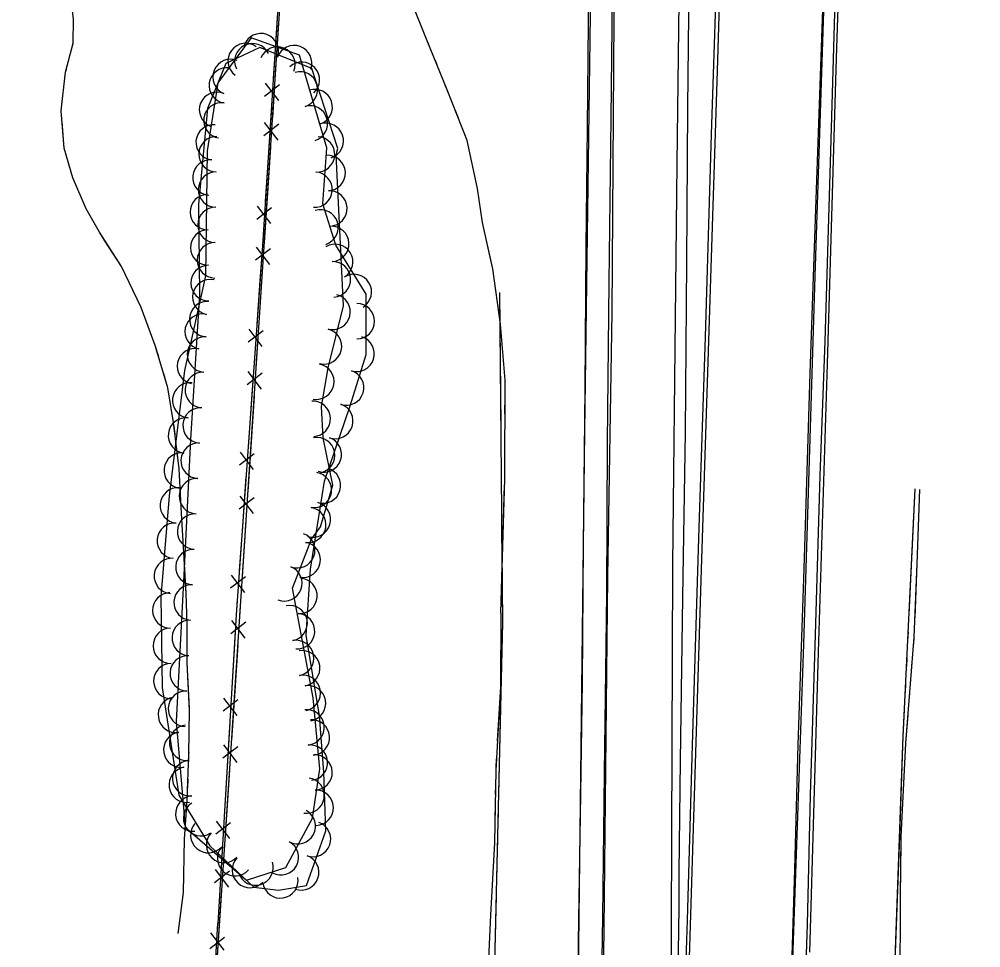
# Model space of a CAD drawing. Extents: x 353423 to 364002, y 127000 to 201942.
# Drawn here: x 361251.4 to 361468.8, y 131702.2 to 131912.1 of the extents above; entities that cross this region are included whole.
import ezdxf

# ---------------------------------------------------------------- set-up
doc = ezdxf.new("R2010")
doc.units = 0
for name, color, linetype in [('E_DTM_SlopeBottom', 7, 'Continuous'), ('E_DTM_SlopeTop', 7, 'Continuous'), ('E_FEN_Generic', 7, 'Continuous'), ('E_STRUCT_WingWall', 7, 'Continuous')]:
    doc.layers.add(name, color=color, linetype=linetype)

msp = doc.modelspace()

# ---------------------------------------------------------------- linework, layer by layer
at = {"layer": 'E_DTM_SlopeBottom'}
for p, q in [((361310.27, 131897.27), (361306.92, 131894.69)), ((361307.04, 131897.65), (361310.04, 131893.73)), ((361310.09, 131888.38), (361306.7, 131885.77)), ((361306.83, 131888.77), (361309.86, 131884.8)), ((361305.24, 131869.85), (361308.24, 131865.93)), ((361308.47, 131869.47), (361305.12, 131866.89)), ((361308.24, 131860.24), (361304.85, 131857.63)), ((361304.98, 131860.63), (361308.01, 131856.66)), ((361306.55, 131841.67), (361303.18, 131839.1)), ((361303.33, 131842.07), (361306.29, 131838.13)), ((361306.39, 131832.1), (361303, 131829.49)), ((361303.13, 131832.49), (361306.16, 131828.52)), ((361304.57, 131813.88), (361301.2, 131811.31)), ((361301.35, 131814.28), (361304.31, 131810.34)), ((361301.28, 131804.35), (361304.3, 131800.38)), ((361304.54, 131803.96), (361301.15, 131801.35)), ((361302.59, 131786.09), (361299.22, 131783.52)), ((361299.37, 131786.49), (361302.33, 131782.55)), ((361299.43, 131776.21), (361302.46, 131772.24)), ((361302.69, 131775.82), (361299.3, 131773.21)), ((361297.62, 131758.66), (361300.63, 131754.76)), ((361300.84, 131758.3), (361297.51, 131755.7)), ((361297.58, 131748.07), (361300.6, 131744.1)), ((361300.84, 131747.68), (361297.45, 131745.07)), ((361299.2, 131730.49), (361295.87, 131727.89)), ((361295.98, 131730.85), (361298.99, 131726.95)), ((361298.99, 131719.54), (361295.6, 131716.93)), ((361295.73, 131719.93), (361298.75, 131715.96)), ((361294.52, 131702.05), (361297.85, 131704.65)), ((361297.74, 131701.68), (361294.73, 131705.59))]:
    msp.add_line(p, q, dxfattribs=at)
for points in [[(361326.98, 132153.07), (361310.37, 131915.78), (361292.44, 131643.07), (361284.2, 131508.76), (361272.71, 131335.79), (361262.78, 131168.15)], [(361314.9, 131992.04), (361306.34, 131859.88), (361300.47, 131777.52), (361296.36, 131707.7)], [(361310.23, 131919.93), (361309.5, 131908.63)], [(361310.08, 131911.32), (361309.33, 131899.88)], [(361309.5, 131908.63), (361308.86, 131898.7)], [(361309.33, 131899.88), (361308.66, 131889.82)], [(361308.43, 131892.13), (361307.7, 131880.83)], [(361308.23, 131883.18), (361307.48, 131871.74)], [(361307.7, 131880.83), (361307.05, 131870.89)], [(361307.48, 131871.74), (361306.82, 131861.68)], [(361306.63, 131864.33), (361306.34, 131859.88), (361305.85, 131853.03)], [(361306.38, 131855.04), (361305.63, 131843.6)], [(361305.85, 131853.03), (361305.15, 131843.1)], [(361305.63, 131843.6), (361304.96, 131833.55)], [(361304.68, 131836.54), (361303.87, 131825.24)], [(361304.53, 131826.9), (361303.78, 131815.46)], [(361303.87, 131825.24), (361303.16, 131815.31)], [(361303.78, 131815.46), (361303.11, 131805.4)], [(361302.7, 131808.74), (361301.89, 131797.45)], [(361302.68, 131798.76), (361301.92, 131787.32)], [(361301.89, 131797.45), (361301.18, 131787.52)], [(361301.92, 131787.32), (361301.26, 131777.27)], [(361300.72, 131780.96), (361300.47, 131777.52), (361300.01, 131769.66)], [(361300.01, 131769.66), (361299.42, 131759.72)], [(361300.83, 131770.62), (361300.07, 131759.18)], [(361300.07, 131759.18), (361299.41, 131749.13)], [(361299.03, 131753.15), (361298.37, 131741.85)], [(361298.37, 131741.85), (361297.78, 131731.91)], [(361298.98, 131742.48), (361298.22, 131731.04)], [(361298.22, 131731.04), (361297.56, 131720.99)], [(361297.4, 131725.33), (361296.73, 131714.03)], [(361296.73, 131714.03), (361296.36, 131707.7)], [(361297.12, 131714.34), (361296.37, 131702.9)], [(361251.44, 130800.37), (361252.63, 130837.63), (361253.85, 130878.52), (361255, 130914.68), (361256.7, 130965.56), (361257.96, 131012.24), (361259.58, 131068.91), (361261.05, 131117.94), (361263.25, 131181.86), (361266.3, 131236.16), (361270.39, 131300.64), (361275.46, 131375.36), (361280.52, 131452.02), (361285.78, 131540.16), (361287.87, 131573.37), (361291.14, 131627.88), (361293.59, 131661.41), (361296.36, 131707.7)], [(361296.33, 131707.2), (361296.36, 131707.7)], [(361296.37, 131702.9), (361295.71, 131692.85)]]:
    msp.add_lwpolyline(points, dxfattribs=at)
at = {"layer": 'E_DTM_SlopeTop'}
for points in [[(361464.86, 132976.42), (361463.91, 132906.98), (361461.73, 132832.23), (361459.86, 132768.05), (361457.85, 132696.75), (361455.67, 132625.71), (361453.62, 132560.67), (361451.05, 132485.72), (361448.89, 132404.98), (361446.76, 132344.1), (361444.57, 132270.14), (361442.39, 132202.43), (361439.91, 132127.01), (361438.1, 132067.85), (361435.92, 131995.48), (361433.75, 131930.16), (361431.26, 131854.06), (361428.74, 131770.89), (361425.76, 131686.63)], [(361430.16, 131701.25), (361432.11, 131769.04), (361434.08, 131831.72), (361436.21, 131903.29), (361438.21, 131965.27), (361441.2, 132038.01), (361443.74, 132123.15), (361446.01, 132200.48), (361447.68, 132265.76), (361449.97, 132342.45), (361452.49, 132428.72), (361454.55, 132486.96), (361457.23, 132581.29), (361459.23, 132650.77), (361462.07, 132729.55), (361463.85, 132802.85), (361466.65, 132872.95), (361467.83, 132941.11), (361468.79, 132976.08)], [(361382.82, 131645.67), (361383.66, 131706.48), (361384.51, 131786.08), (361385.45, 131845.88), (361386.02, 131923.66), (361386.78, 132008.6), (361387.69, 132086.22), (361388.02, 132124.3), (361387.98, 132159.95), (361386.49, 132215.67), (361384.63, 132267.99), (361381.61, 132321.39), (361377.11, 132378.72), (361372.64, 132427.53), (361367.15, 132475.91), (361360.11, 132527.54), (361351.65, 132583.36), (361339.44, 132654.21), (361329.03, 132707.61), (361316.5, 132764.48), (361306.42, 132807.97), (361292.18, 132864.05), (361268.84, 132946.34)], [(361306.62, 132783.09), (361317.32, 132735.17), (361326.14, 132692.89), (361333.83, 132653.34), (361341.74, 132609.5), (361348.12, 132572.55), (361353, 132538.45), (361358.49, 132499.45), (361363.08, 132461.46), (361367.66, 132422.52), (361371.26, 132383.27), (361374.72, 132340.17), (361377.77, 132294.56), (361379.9, 132249.28), (361381.43, 132202.89), (361381.91, 132174.81), (361382.14, 132130.34), (361381.89, 132072.84), (361381.6, 132012.57), (361381.1, 131957.1), (361380.16, 131891.06), (361379.21, 131819), (361378.3, 131741.31), (361377.36, 131657.69)], [(361402.47, 131708.5), (361403.61, 131748.04), (361405.15, 131797.25), (361406.55, 131840.33), (361407.95, 131886.05), (361409.49, 131933.8), (361410.97, 131982.15), (361412.67, 132031.07), (361414.24, 132081), (361415.79, 132133.35), (361417.08, 132176.81), (361418.6, 132224.98), (361420.29, 132278), (361421.87, 132332.44), (361423.58, 132383.2), (361425.48, 132438.64), (361427.02, 132487.77), (361428.48, 132532.73), (361429.65, 132577.86), (361430.83, 132613.31), (361431.54, 132638.48)], [(361426.78, 131719.89), (361427.54, 131748.12), (361428.88, 131787.86), (361430.24, 131832.07), (361431.74, 131875.77), (361433.35, 131922.98), (361434.73, 131974.84), (361435.99, 132016.13), (361437.67, 132064.09), (361439.33, 132111.67), (361440.8, 132161.15), (361441.72, 132192.29), (361443.23, 132237.42), (361444.48, 132282.34), (361446.01, 132328.42), (361447.07, 132369.59), (361448.21, 132415.19), (361450.05, 132467.24), (361451.4, 132504.26), (361452.5, 132544.18), (361453.88, 132587.84), (361455.41, 132632.51)], [(361400.59, 131711.35), (361400.59, 131719.25), (361400.95, 131744.48), (361401.46, 131781.52), (361402.02, 131818.7), (361402.31, 131857.26), (361402.6, 131892.16), (361403.02, 131934.2), (361403.36, 131985.09), (361403.82, 132024.52), (361404.13, 132067.64), (361404.64, 132112.45), (361404.84, 132153.23), (361404.47, 132182.91), (361403.8, 132210.96), (361402.99, 132232.93), (361402.89, 132234.99)], [(361401.88, 132168.85), (361401.98, 132110.49), (361401.66, 132037.12), (361401.06, 131958.7), (361400.06, 131879.49), (361399.11, 131788.7), (361398.78, 131707.05), (361398.56, 131558.6), (361405.66, 131787.76), (361409.25, 131900.44), (361411.56, 131975.27), (361414.27, 132054.07), (361417.03, 132148.36)], [(361383.35, 131709.2), (361383.72, 131741.62), (361384.26, 131782.17), (361384.4, 131816.48), (361384.76, 131852.69), (361385.23, 131889.78), (361385.59, 131924.25), (361385.8, 131953.82), (361386.29, 131989.99), (361386.63, 132021.16), (361386.89, 132048.14), (361387.04, 132074.59), (361387.18, 132107.43), (361387.38, 132136.5), (361387.18, 132165.21)], [(361429.61, 131707.52), (361430.27, 131736.76), (361431.43, 131772.95), (361432.46, 131808.98), (361433.61, 131839.32), (361434.81, 131879.73), (361435.84, 131916.1), (361437.09, 131956.64), (361438.34, 131993.24), (361439.48, 132032.99), (361440.89, 132073.56), (361442.54, 132116.47), (361443.61, 132156.59)], [(361377.97, 131708.73), (361378.33, 131732.07), (361378.77, 131762.35), (361378.97, 131793.31), (361379.35, 131828.61), (361379.59, 131860.57), (361379.89, 131887.63), (361380.16, 131919.21), (361380.5, 131955.89), (361380.98, 131993.4), (361381.27, 132028.28), (361381.66, 132062.74), (361382, 132099.59), (361382.1, 132132.35), (361382.25, 132154.32)], [(361397.89, 130800.93), (361399.17, 130838.57), (361400.53, 130879.5), (361401.72, 130920.43), (361402.69, 130956.6), (361404.04, 130997.44), (361405.37, 131037.65), (361406.66, 131077.9), (361407.86, 131118.03), (361409.5, 131168.36), (361411.25, 131219.12), (361412.52, 131264.86), (361414.1, 131315.92), (361415.13, 131351.16), (361416.9, 131401.66), (361418.39, 131450.01), (361420.17, 131506.68), (361422.09, 131568.37), (361423.91, 131627.27), (361425.62, 131683.35), (361426.78, 131719.89)], [(361399.59, 131614.4), (361400.08, 131676.48), (361400.59, 131711.35)], [(361365.52, 130795.95), (361366.34, 130830.3), (361367.34, 130870.74), (361368.15, 130914.17), (361368.98, 130961.71), (361369.7, 131002.57), (361370.41, 131045.59), (361370.99, 131083.67), (361371.44, 131132.57), (361372.05, 131176.4), (361372.47, 131223.27), (361373.05, 131270.9), (361373.28, 131315.96), (361373.86, 131363.67), (361374.46, 131414.22), (361375.02, 131462.69), (361375.55, 131516.32), (361376.29, 131566.05), (361376.77, 131614.7), (361377.23, 131658.99), (361377.97, 131708.73)], [(361372.32, 130796.16), (361373.04, 130836.94), (361373.92, 130887.48), (361374.49, 130923.91), (361374.74, 130957.65), (361375.21, 130995.95), (361375.78, 131035.17), (361376.38, 131084.61), (361376.94, 131128.31), (361377.32, 131173.84), (361377.82, 131222.95), (361378.33, 131266.31), (361378.86, 131313.69), (361379.33, 131360.77), (361379.87, 131416.85), (361380.36, 131466.97), (361380.89, 131520.34), (361381.61, 131572.32), (361382.22, 131634.1), (361382.78, 131671.38), (361383.35, 131709.2)], [(361399.59, 131614.4), (361401.05, 131665.55), (361402.47, 131708.5)], [(361402.76, 130788.75), (361403.92, 130831.41), (361405.39, 130880.45), (361406.72, 130927.84), (361408.2, 130972.35), (361409.44, 131017.17), (361410.63, 131059.49), (361412.24, 131106.45), (361413.38, 131155.71), (361415.02, 131203.72), (361416.3, 131258), (361417.2, 131297.97), (361418.06, 131345.21), (361419.62, 131392.08), (361421.2, 131439.38), (361422.63, 131481.27), (361424, 131528.75), (361425.3, 131572.76), (361426.59, 131616.86), (361428.2, 131664.91), (361429.61, 131707.52)]]:
    msp.add_lwpolyline(points, dxfattribs=at)
at = {"layer": 'E_FEN_Generic'}
msp.add_lwpolyline([(361294.55, 131725.25), (361304.47, 131715.93), (361310.05, 131715.26), (361316.35, 131716.33), (361320.73, 131728.65), (361320.29, 131741.95), (361319.33, 131754.68), (361316.28, 131772.91), (361317.3, 131787.84), (361320.48, 131807.71), (361326.26, 131824.76), (361329.86, 131836.35), (361329.85, 131849.97), (361322.99, 131861.04), (361320.09, 131870.4), (361320.97, 131883.08), (361314.82, 131903.99), (361303.9, 131907.91), (361296.33, 131897.77), (361293.95, 131882.38), (361293.53, 131854.14), (361288.8, 131832.72), (361285.37, 131804.41), (361283.44, 131781.57), (361283.75, 131761.09), (361287.54, 131736.74)], close=True, dxfattribs=at)
msp.add_lwpolyline([(361323.05, 131881.47), (361323.49, 131882.9), (361317.61, 131900.97), (361305.82, 131905.77), (361298.18, 131902.11), (361293.99, 131891.91), (361291.96, 131870.32), (361292.19, 131850), (361290.14, 131817.11), (361288.63, 131786.44), (361286.88, 131753.39), (361288.95, 131729.46), (361302.78, 131717.49), (361311.72, 131720.39), (361317.76, 131731.52), (361319.41, 131742.65), (361317.87, 131758.74), (361313.2, 131783.5), (361317.49, 131794.58), (361319.51, 131797.39), (361322.31, 131806.78), (361320.12, 131817.51), (361319.74, 131824.6), (361321.29, 131833.3), (361324.75, 131847.33), (361323.05, 131881.47)], dxfattribs=at)
for centre, radius, start, end in [((361306.06, 131904.91), 4, 340.2644, 160.2491), ((361302.62, 131902.69), 4, 53.2538, 233.2385), ((361304.14, 131902.63), 4.01, 25.6006, 205.5852), ((361309.8, 131901.88), 4.01, 337.8569, 157.8416), ((361313.59, 131902.2), 4, 340.2644, 160.2491), ((361299.2, 131899.07), 4.01, 67.6787, 247.6633), ((361315.33, 131898.42), 4.01, 312.2992, 132.2839), ((361298.36, 131897.16), 4, 81.2209, 261.2056), ((361314.91, 131896.25), 4, 286.3955, 106.3802), ((361296.16, 131891.65), 4.01, 67.6787, 247.6633), ((361318.23, 131892.27), 4.01, 288.0574, 108.0421), ((361297.13, 131889.25), 4, 81.2209, 261.2056), ((361317.17, 131888.58), 4, 286.3955, 106.3802), ((361295.39, 131884.3), 4.01, 84.6326, 264.6173), ((361320.72, 131884.64), 4.01, 288.0574, 108.0421), ((361296.04, 131881.63), 4, 89.1553, 269.14), ((361318.76, 131881.58), 4, 266.0473, 86.032), ((361321.15, 131877.36), 4.01, 272.8633, 92.848), ((361294.64, 131876.32), 4.01, 84.6326, 264.6173), ((361295.92, 131873.63), 4, 89.1553, 269.14), ((361318.21, 131873.6), 4, 266.0473, 86.032), ((361294.08, 131868.54), 4.01, 90.6532, 270.6379), ((361321.55, 131869.35), 4.01, 272.8633, 92.848), ((361295.8, 131865.63), 4, 89.1553, 269.14), ((361319.55, 131865.06), 4, 287.2061, 107.1907), ((361321.95, 131861.33), 4.01, 272.8633, 92.848), ((361294.17, 131860.52), 4.01, 90.6532, 270.6379), ((361295.68, 131857.63), 4, 89.1553, 269.14), ((361322.86, 131857.27), 4, 301.794, 121.7787), ((361294.26, 131852.5), 4.01, 90.6532, 270.6379), ((361322.35, 131853.32), 4.01, 272.8633, 92.848), ((361327.08, 131850.47), 4, 301.794, 121.7787), ((361294.61, 131849.32), 4, 77.5541, 257.5388), ((361293.94, 131844.33), 4.01, 86.4324, 266.4171), ((361322.25, 131845.97), 4.01, 256.1416, 76.1263), ((361327.76, 131843.85), 4, 270.0648, 90.0495), ((361292.89, 131841.51), 4, 77.5541, 257.5388), ((361320.33, 131838.18), 4.01, 256.1416, 76.1263), ((361293.44, 131836.33), 4.01, 86.4324, 266.4171), ((361327.71, 131836.5), 4, 252.7415, 72.7262), ((361291.16, 131833.7), 4, 77.5541, 257.5388), ((361318.61, 131830.21), 4.01, 259.9249, 79.9096), ((361325.34, 131828.86), 4, 252.7415, 72.7262), ((361292.94, 131828.32), 4.01, 86.4324, 266.4171), ((361290.09, 131825.98), 4, 83.0982, 263.0829), ((361292.44, 131820.31), 4.01, 86.4324, 266.4171), ((361317.79, 131821.8), 4.01, 273.0582, 93.0429), ((361322.88, 131821.3), 4, 251.3029, 71.2875), ((361289.13, 131818.04), 4, 83.0982, 263.0829), ((361318.79, 131813.55), 4.01, 281.5466, 101.5313), ((361320.31, 131813.73), 4, 251.3029, 71.2875), ((361292, 131812.33), 4.01, 87.1869, 267.1716), ((361288.17, 131810.1), 4, 83.0982, 263.0829), ((361318.05, 131805.72), 4, 260.9174, 80.9021), ((361320.1, 131806.72), 4.01, 253.4294, 73.4141), ((361291.61, 131804.32), 4.01, 87.1869, 267.1716), ((361287.29, 131802.22), 4, 85.1743, 265.159), ((361317.81, 131799.03), 4.01, 253.4294, 73.4141), ((361291.21, 131796.31), 4.01, 87.1869, 267.1716), ((361316.78, 131797.82), 4, 260.9174, 80.9021), ((361286.61, 131794.25), 4, 85.1743, 265.159), ((361314.28, 131792.1), 4.01, 248.8496, 68.8343), ((361315.52, 131789.92), 4, 260.9174, 80.9021), ((361290.82, 131788.29), 4.01, 87.1869, 267.1716), ((361285.94, 131786.28), 4, 85.1743, 265.159), ((361311.38, 131784.62), 4.01, 248.8496, 68.8343), ((361314.79, 131781.77), 4, 266.0683, 86.053), ((361290.4, 131780.28), 4.01, 86.9799, 266.9645), ((361285.58, 131778.51), 4, 90.8786, 270.8632), ((361312.56, 131775.61), 4.01, 280.6865, 100.6712), ((361289.98, 131772.27), 4.01, 86.9799, 266.9645), ((361314.24, 131773.79), 4, 266.0683, 86.053), ((361285.7, 131770.51), 4, 90.8786, 270.8632), ((361314.04, 131767.72), 4.01, 280.6865, 100.6712), ((361289.55, 131764.25), 4.01, 86.9799, 266.9645), ((361315.41, 131765.4), 4, 279.5162, 99.5008), ((361285.82, 131762.51), 4, 90.8786, 270.8632), ((361315.53, 131759.84), 4.01, 280.6865, 100.6712), ((361316.73, 131757.51), 4, 279.5162, 99.5008), ((361286.84, 131754.88), 4, 98.8559, 278.8406), ((361289.13, 131756.24), 4.01, 86.9799, 266.9645), ((361316.4, 131752.06), 4.01, 275.4534, 95.438), ((361289.41, 131748.54), 4.01, 94.9656, 274.9503), ((361317.6, 131749.76), 4, 274.3168, 94.3015), ((361288.07, 131746.98), 4, 98.8559, 278.8406), ((361317.16, 131744.08), 4.01, 275.4534, 95.438), ((361318.2, 131741.87), 4, 271.9066, 91.8913), ((361290.1, 131740.54), 4.01, 94.9656, 274.9503), ((361289.3, 131739.08), 4, 98.8559, 278.8406), ((361316.39, 131736.64), 4.01, 261.5801, 81.5648), ((361318.46, 131733.88), 4, 271.9066, 91.8913), ((361290.79, 131732.55), 4.01, 94.9656, 274.9503), ((361292.54, 131731.53), 4, 121.4062, 301.3909), ((361314.41, 131729.74), 4.01, 241.5478, 61.5325), ((361317.85, 131726.81), 4, 250.4516, 70.4363), ((361294.19, 131727.71), 4.01, 139.1199, 319.1046), ((361297.74, 131725.44), 4, 136.7911, 316.7758), ((361310.58, 131722.69), 4.01, 241.5478, 61.5325), ((361300.25, 131722.46), 4.01, 139.1199, 319.1046), ((361303.57, 131719.81), 4, 136.7911, 316.7758), ((361315.18, 131719.27), 4, 250.4516, 70.4363), ((361304.85, 131720.37), 4.01, 197.9878, 17.9724), ((361310.46, 131717.45), 4, 189.6178, 9.6024)]:
    msp.add_arc(centre, radius, start, end, dxfattribs=at)
at = {"layer": 'E_STRUCT_WingWall'}
for points in [[(361263.72, 131910.65), (361263.74, 131912.12), (361262.86, 131919.12), (361260.7, 131926.71), (361256.38, 131935.99), (361255.47, 131938.15)], [(361344, 131906.49), (361343.68, 131907.28), (361340.1, 131916.04), (361336.6, 131924.79), (361335.61, 131932.51), (361335.42, 131933.97)], [(361287.35, 131705.46), (361288.55, 131714.74), (361288.82, 131726.81), (361289.42, 131735.57), (361289.81, 131745.96), (361289.94, 131755.9), (361289.42, 131766.61), (361289.39, 131775.35), (361289.14, 131782.41), (361288.7, 131790.33), (361288.13, 131800.5), (361287.59, 131810.5), (361286.35, 131820.98), (361285.04, 131828.83), (361282.19, 131838.4), (361278.98, 131846.98), (361274.53, 131856.22), (361269.58, 131863.97), (361266.56, 131869.29), (361263.55, 131876.31), (361261.62, 131883.01), (361260.91, 131891.43), (361261.92, 131900.14), (361263.66, 131906.73), (361263.74, 131912.12), (361262.86, 131919.12)], [(361360.28, 131777.92), (361361.17, 131808.19), (361361.25, 131830.54), (361360.21, 131843.23), (361358.49, 131855.74), (361356.17, 131866.21), (361355.06, 131873.85), (361352.71, 131884.74), (361348.16, 131896.2), (361343.68, 131907.28), (361340.1, 131916.04)], [(361263.13, 131904.72), (361263.64, 131906.65)], [(361346.25, 131900.92), (361345.5, 131902.78)], [(361261.77, 131898.88), (361261.92, 131900.14), (361262.11, 131900.85)], [(361348.49, 131895.36), (361348.16, 131896.2), (361347.75, 131897.21)], [(361261.08, 131892.92), (361261.31, 131894.91)], [(361350.71, 131889.78), (361349.97, 131891.64)], [(361270.83, 131862.02), (361269.58, 131863.97), (361266.56, 131869.29), (361263.55, 131876.31), (361261.62, 131883.01), (361261.12, 131888.94)], [(361358.06, 131857.7), (361356.17, 131866.21), (361355.06, 131873.85), (361352.71, 131884.74), (361352.18, 131886.06)], [(361282.97, 131835.81), (361282.19, 131838.4), (361278.98, 131846.98), (361274.53, 131856.22), (361270.83, 131862.02)], [(361361.25, 131828.91), (361361.25, 131830.54), (361360.21, 131843.23), (361358.49, 131855.74), (361358.06, 131857.7)], [(361354.49, 131184.2), (361354.15, 131291.42), (361355.16, 131358.07), (361355.84, 131417.31), (361355.87, 131477.78), (361357.38, 131547.27), (361358.93, 131628.91), (361359.03, 131701.84), (361360.75, 131775.74), (361360.08, 131850.36)], [(361360.35, 131820.17), (361360.08, 131850.36)], [(361284.68, 131830.05), (361284.11, 131831.97)], [(361285.82, 131824.17), (361285.49, 131826.15)], [(361361.23, 131822.91), (361361.23, 131824.91)], [(361286.68, 131818.24), (361286.44, 131820.22)], [(361361.21, 131816.91), (361361.21, 131818.91)], [(361360.4, 131813.93), (361360.39, 131816.01)], [(361288.98, 131785.33), (361288.7, 131790.33), (361288.13, 131800.5), (361287.59, 131810.5), (361287.15, 131814.26)], [(361361.18, 131810.91), (361361.19, 131812.91)], [(361360.46, 131807.68), (361360.44, 131809.76)], [(361360.28, 131777.92), (361361.14, 131806.91)], [(361430.67, 131178.41), (361432.82, 131277.95), (361434.4, 131325.02), (361436.55, 131372.44), (361437.68, 131433.11), (361439.91, 131480.39), (361442.56, 131536.45), (361445.83, 131592), (361448.13, 131644.54), (361449.24, 131693.41), (361451.28, 131750.04), (361453.99, 131806)], [(361454.92, 131805.82), (361454.34, 131789.04), (361453.68, 131772.42), (361451.76, 131748.5), (361450.71, 131727.3), (361450.54, 131713.96)], [(361452.61, 131777.57), (361453.99, 131806)], [(361454.92, 131805.82), (361454.34, 131789.04), (361453.85, 131776.84)], [(361360.52, 131801.44), (361360.5, 131803.52)], [(361360.54, 131767.09), (361360.75, 131775.74), (361360.55, 131797.27)], [(361289.92, 131756.35), (361289.42, 131766.61), (361289.39, 131775.35), (361289.14, 131782.41), (361288.98, 131785.33)], [(361360.28, 131777.92), (361360.2, 131761.25), (361359.14, 131742.35), (361358.86, 131726.02), (361357.97, 131709.58)], [(361360.28, 131777.92), (361360.2, 131761.25), (361359.51, 131748.94)], [(361452.33, 131771.69), (361452.42, 131773.65)], [(361453.69, 131772.84), (361453.68, 131772.42), (361453.55, 131770.85)], [(361452.04, 131765.81), (361452.14, 131767.77)], [(361359.85, 131736.9), (361360.54, 131767.09)], [(361453.23, 131766.86), (361453.07, 131764.86)], [(361451.76, 131759.93), (361451.85, 131761.89)], [(361452.75, 131760.88), (361452.59, 131758.88)], [(361450.47, 131727.57), (361451.28, 131750.04), (361451.57, 131756.01)], [(361452.27, 131754.9), (361451.76, 131748.5), (361450.71, 131727.3), (361450.69, 131725.94)], [(361289.87, 131750.35), (361289.89, 131752.35)], [(361289.75, 131744.35), (361289.81, 131745.96), (361289.82, 131746.35)], [(361359.28, 131744.95), (361359.17, 131742.95)], [(361289.52, 131738.36), (361289.6, 131740.35)], [(361359.08, 131738.95), (361359.05, 131736.95)], [(361287.35, 131705.46), (361288.55, 131714.74), (361288.82, 131726.81), (361289.34, 131734.36)], [(361358.98, 131732.95), (361358.95, 131730.95)], [(361359.7, 131730.66), (361359.75, 131732.74)], [(361358.88, 131726.95), (361358.86, 131726.02), (361357.97, 131709.58)], [(361359.56, 131724.42), (361359.6, 131726.5)], [(361449.45, 131699.13), (361450.47, 131727.57)], [(361450.69, 131725.94), (361450.54, 131713.96)], [(361359.41, 131718.17), (361359.46, 131720.25)], [(361359.01, 131683.82), (361359.03, 131701.84), (361359.31, 131714.01)], [(361450.54, 131713.96), (361450.46, 131692.58), (361450.22, 131684.96)], [(361450.54, 131713.96), (361450.46, 131692.58)], [(361357.97, 131709.58), (361356.94, 131686.46), (361356.88, 131680.6)], [(361357.97, 131709.58), (361356.94, 131686.46)]]:
    msp.add_lwpolyline(points, dxfattribs=at)

doc.saveas('drawing.dxf')
